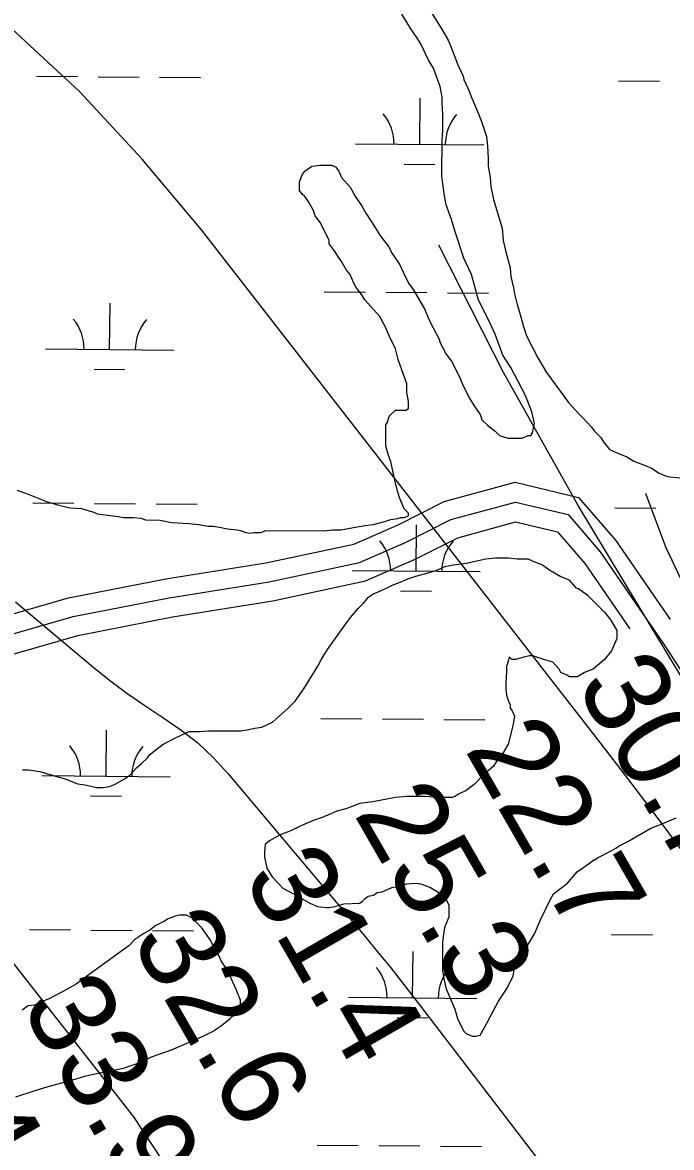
# Model space of a CAD drawing. Extents: x 3271442 to 3309282, y 752266 to 777610.
# Drawn here: x 3294961 to 3295468, y 766109 to 766986 of the extents above; entities that cross this region are included whole.
import ezdxf

# ---------------------------------------------------------------- set-up
doc = ezdxf.new("R2010")
doc.units = 0
for name, color, linetype in [('V-RIVR-RANG', 7, 'Continuous'), ('V-ROAD-CNTR', 7, 'Continuous'), ('V-SITE-VEGE', 7, 'Continuous'), ('V-TOPO-MAJR', 7, 'Continuous'), ('V-TOPO-MINR', 7, 'Continuous'), ('V-WETL-SWMP', 7, 'Continuous')]:
    doc.layers.add(name, color=color, linetype=linetype)

msp = doc.modelspace()

# ---------------------------------------------------------------- linework, layer by layer
at = {"layer": 'V-ROAD-CNTR'}
for points in [[(3294915.24, 766514.03), (3294997.4, 766537.66), (3295073.16, 766552.54), (3295151.09, 766564.93), (3295219.76, 766579.62), (3295254.38, 766594.74), (3295290.18, 766612.76), (3295345.56, 766627.83), (3295395.16, 766616.05), (3295423.81, 766582.73), (3295466.52, 766520.84)], [(3294919.64, 766499.68), (3295000.92, 766523.07), (3295075.79, 766537.77), (3295153.84, 766550.18), (3295224.38, 766565.27), (3295260.76, 766581.16), (3295295.57, 766598.69), (3295345.81, 766612.35), (3295386.96, 766602.58), (3295411.92, 766573.56), (3295461.31, 766501.98), (3295492.8, 766453.65)], [(3294924.03, 766485.34), (3295004.45, 766508.47), (3295078.41, 766523), (3295156.59, 766535.43), (3295229, 766550.92), (3295267.14, 766567.58), (3295300.97, 766584.61), (3295346.06, 766596.87), (3295378.76, 766589.11), (3295400.02, 766564.38), (3295435.03, 766513.66)]]:
    msp.add_lwpolyline(points, dxfattribs=at)
at = {"layer": 'V-SITE-VEGE'}
for points in [[(3295280.55, 766993.54), (3295288.71, 766980.58), (3295293.48, 766972.39), (3295295.52, 766967.62), (3295300.96, 766953.3), (3295305.04, 766944.43), (3295305.71, 766941.7), (3295309.79, 766932.84), (3295311.83, 766927.38), (3295316.6, 766916.47), (3295319.31, 766908.97), (3295323.39, 766897.38), (3295324.06, 766889.88), (3295324.74, 766880.33), (3295324.73, 766874.2), (3295326.08, 766865.33), (3295326.76, 766858.52), (3295328.79, 766848.29), (3295335.59, 766825.79), (3295336.26, 766816.24), (3295338.29, 766807.38), (3295341.69, 766795.11), (3295342.36, 766788.29), (3295344.4, 766779.43), (3295345.08, 766774.65), (3295347.11, 766766.47), (3295349.15, 766760.33), (3295351.87, 766750.11), (3295354.58, 766741.92), (3295359.35, 766732.38), (3295363.43, 766724.87), (3295370.23, 766713.28), (3295387.25, 766690.08), (3295395.42, 766681.21), (3295398.83, 766677.8), (3295404.95, 766670.98), (3295407.68, 766667.56), (3295412.44, 766662.79), (3295414.48, 766659.38), (3295419.25, 766653.24), (3295424.02, 766651.19), (3295432.88, 766647.77), (3295438.33, 766644.36), (3295447.18, 766640.94), (3295451.95, 766638.89), (3295458.09, 766634.79), (3295462.85, 766632.74), (3295466.26, 766632.06), (3295474.44, 766631.37)], [(3295214.21, 766793.2), (3295210.13, 766800.02), (3295207.41, 766804.11), (3295205.37, 766807.52), (3295200.6, 766813.66), (3295200.6, 766816.39), (3295193.8, 766830.03), (3295189.72, 766835.49), (3295188.36, 766839.58), (3295184.27, 766847.08), (3295181.56, 766850.49), (3295179.51, 766852.54), (3295177.47, 766855.27), (3295177.48, 766862.08), (3295179.53, 766867.54), (3295181.58, 766870.26), (3295187.03, 766874.34), (3295193.85, 766875.02), (3295202.71, 766875.01), (3295205.44, 766873.64), (3295208.16, 766870.23), (3295210.2, 766865.46), (3295217.01, 766857.95), (3295221.09, 766850.45), (3295225.85, 766843.63), (3295229.26, 766837.49), (3295236.06, 766827.26), (3295240.15, 766820.44), (3295246.95, 766811.57), (3295249.67, 766806.11), (3295255.8, 766797.24), (3295258.52, 766791.11), (3295262.6, 766782.92), (3295266, 766778.15), (3295274.85, 766763.14), (3295278.93, 766753.59), (3295281.65, 766748.14), (3295286.41, 766739.27), (3295287.09, 766736.54), (3295291.86, 766727.68), (3295295.94, 766722.22), (3295302.06, 766710.62), (3295305.46, 766702.44), (3295310.22, 766692.89), (3295313.63, 766687.43), (3295318.39, 766680.61), (3295319.75, 766676.52), (3295324.52, 766671.74), (3295329.96, 766667.65), (3295333.37, 766664.23), (3295337.46, 766662.87), (3295340.19, 766662.18), (3295351.09, 766662.17), (3295355.86, 766664.21), (3295357.91, 766664.21), (3295359.28, 766666.25), (3295360.65, 766673.75), (3295358.61, 766682.61), (3295353.85, 766695.57), (3295342.29, 766717.4), (3295336.16, 766726.95), (3295330.04, 766743.31), (3295324.6, 766754.91), (3295317.12, 766769.91), (3295314.4, 766779.46), (3295311.69, 766789.69), (3295305.57, 766802.64), (3295298.77, 766823.1), (3295296.06, 766832.65), (3295291.98, 766844.24), (3295290.62, 766851.06), (3295289.27, 766860.6), (3295288.59, 766866.74), (3295288.62, 766894.69), (3295289.31, 766902.19), (3295289.33, 766914.45), (3295288.66, 766923.32), (3295288.66, 766928.09), (3295287.3, 766936.27), (3295281.87, 766950.59), (3295277.78, 766957.41), (3295272.34, 766969.01), (3295268.94, 766974.46), (3295264.18, 766981.29), (3295261.45, 766986.06), (3295257.37, 766992.88)], [(3294957.04, 766621.69), (3294964.54, 766618.95), (3294980.21, 766612.8), (3294989.75, 766610.07), (3294998.61, 766608.01), (3295007.47, 766607.32), (3295014.28, 766605.27), (3295017.01, 766604.58), (3295019.74, 766603.22), (3295025.87, 766602.53), (3295036.1, 766601.15), (3295040.18, 766600.47), (3295047.68, 766600.46), (3295053.82, 766599.77), (3295057.23, 766598.41), (3295068.81, 766598.39), (3295077.67, 766596.34), (3295091.3, 766595.64), (3295098.8, 766594.95), (3295106.3, 766593.58), (3295110.39, 766593.58), (3295115.16, 766592.89), (3295121.29, 766591.52), (3295128.79, 766590.83), (3295131.52, 766590.15), (3295135.61, 766588.78), (3295139.01, 766588.09), (3295141.74, 766588.77), (3295147.19, 766588.77), (3295151.29, 766590.12), (3295196.28, 766590.08), (3295203.09, 766590.75), (3295209.91, 766590.75), (3295216.73, 766592.1), (3295228.32, 766594.13), (3295235.14, 766594.81), (3295244.68, 766597.53), (3295248.77, 766598.89), (3295254.23, 766599.56), (3295256.27, 766600.24), (3295259, 766600.24), (3295262.41, 766601.6), (3295262.41, 766603.64), (3295259.01, 766607.05), (3295255.61, 766615.24), (3295254.25, 766620.01), (3295252.21, 766628.19), (3295248.82, 766643.88), (3295246.78, 766648.65), (3295244.74, 766656.15), (3295244.75, 766665.01), (3295244.76, 766672.51), (3295246.13, 766674.55), (3295247.49, 766679.32), (3295252.27, 766684.09), (3295260.45, 766684.08), (3295262.5, 766685.44), (3295262.5, 766690.9), (3295261.15, 766697.71), (3295261.15, 766704.53), (3295254.36, 766723.62), (3295252.32, 766731.81), (3295247.56, 766741.35), (3295244.84, 766748.18), (3295240.08, 766757.04), (3295235.31, 766762.5), (3295228.5, 766770.01), (3295225.78, 766774.1), (3295221.7, 766779.56), (3295219.66, 766783.65), (3295216.94, 766789.79), (3295214.21, 766793.2)], [(3294974.93, 766402.2), (3294977.66, 766401.52), (3294987.2, 766398.78), (3294994.7, 766396.73), (3295004.24, 766392.63), (3295010.37, 766391.94), (3295019.23, 766389.89), (3295024, 766389.88), (3295029.46, 766390.56), (3295034.23, 766392.6), (3295041.05, 766396.68), (3295045.15, 766399.4), (3295050.61, 766405.53), (3295054.02, 766408.26), (3295058.79, 766413.02), (3295060.16, 766415.06), (3295066.98, 766420.51), (3295071.76, 766423.91), (3295080.62, 766428.68), (3295091.53, 766433.44), (3295096.31, 766433.43), (3295099.71, 766433.43), (3295106.53, 766434.1), (3295131.76, 766434.08), (3295136.53, 766434.75), (3295142.66, 766436.11), (3295148.12, 766436.79), (3295156.3, 766440.87), (3295161.08, 766444.95), (3295168.58, 766451.76), (3295174.04, 766457.21), (3295180.87, 766466.74), (3295184.97, 766473.56), (3295191.79, 766484.46), (3295194.53, 766489.91), (3295199.31, 766497.4), (3295210.91, 766513.75), (3295215.01, 766519.2), (3295218.42, 766523.96), (3295223.2, 766529.41), (3295227.29, 766533.5), (3295231.39, 766538.27), (3295234.12, 766540.31), (3295241.62, 766543.71), (3295246.39, 766545.75), (3295250.49, 766547.79), (3295257.3, 766550.51), (3295262.08, 766552.55), (3295268.22, 766554.59), (3295277.76, 766557.3), (3295284.58, 766559.34), (3295290.72, 766562.06), (3295297.54, 766563.42), (3295307.77, 766564.77), (3295313.22, 766566.13), (3295322.76, 766568.16), (3295330.26, 766568.84), (3295340.49, 766568.83), (3295347.3, 766568.14), (3295355.48, 766568.13), (3295360.25, 766566.08), (3295367.07, 766563.34), (3295371.84, 766559.93), (3295381.37, 766554.47), (3295387.51, 766551.73), (3295392.95, 766545.59), (3295395, 766544.91), (3295401.81, 766540.13), (3295415.43, 766526.48), (3295420.19, 766520.34), (3295424.96, 766512.16), (3295424.95, 766506.02), (3295420.85, 766496.48), (3295415.39, 766489.67), (3295406.52, 766482.18), (3295399.7, 766479.46), (3295394.24, 766476.06), (3295391.52, 766476.06), (3295388.11, 766476.07), (3295386.06, 766477.43), (3295381.29, 766479.48), (3295379.93, 766482.21), (3295375.17, 766487.67), (3295369.72, 766489.04), (3295359.5, 766492.46), (3295356.77, 766492.46), (3295353.36, 766491.78), (3295345.86, 766489.75), (3295343.13, 766489.75), (3295341.09, 766491.8), (3295340.4, 766489.07), (3295339.04, 766484.3), (3295339.03, 766480.21), (3295338.34, 766471.35), (3295338.33, 766466.58), (3295339.01, 766461.81), (3295340.37, 766457.03), (3295341.73, 766454.3), (3295341.73, 766451.58), (3295343.09, 766450.21), (3295345.13, 766445.44)], [(3295345.13, 766445.44), (3295343.76, 766437.94), (3295340.33, 766423.63), (3295335.55, 766415.45), (3295331.46, 766410.69), (3295328.73, 766406.6), (3295320.54, 766399.11), (3295313.72, 766392.3), (3295307.58, 766387.53), (3295302.12, 766384.82), (3295298.71, 766382.77), (3295296.67, 766382.09), (3295284.39, 766382.11), (3295275.53, 766382.8), (3295261.22, 766382.81), (3295252.36, 766382.14), (3295234.63, 766378.75), (3295224.4, 766377.4), (3295213.49, 766373.32), (3295206.67, 766371.28), (3295201.9, 766369.24), (3295195.08, 766366.52), (3295188.94, 766364.48), (3295178.03, 766359.72), (3295171.21, 766356.32), (3295162.34, 766352.92), (3295154.16, 766348.16), (3295150.75, 766345.44), (3295150.06, 766339.31), (3295150.06, 766335.9), (3295152.09, 766327.03), (3295156.18, 766320.21), (3295164.35, 766311.34), (3295173.2, 766306.56), (3295185.46, 766299.73), (3295191.6, 766296.99), (3295198.41, 766296.31), (3295200.46, 766296.31), (3295205.23, 766296.98), (3295212.05, 766299.02), (3295224.32, 766299.69), (3295226.37, 766301.05), (3295228.42, 766303.09), (3295231.14, 766305.13), (3295235.23, 766305.81), (3295237.96, 766307.86), (3295242.05, 766308.53), (3295249.55, 766311.93), (3295253.65, 766312.61), (3295261.15, 766314.65), (3295267.96, 766315.32), (3295272.05, 766314.63), (3295279.55, 766311.9), (3295286.36, 766307.8), (3295291.81, 766302.34), (3295293.85, 766298.25), (3295293.84, 766288.71), (3295291.1, 766281.89), (3295290.42, 766279.17), (3295289.05, 766269.63), (3295289.02, 766247.13), (3295290.38, 766239.63), (3295291.73, 766232.81), (3295298.53, 766217.13), (3295300.57, 766209.63), (3295305.33, 766200.08), (3295307.37, 766198.03), (3295312.15, 766195.98), (3295314.87, 766195.98), (3295318.28, 766196.66), (3295321.7, 766202.79), (3295332.62, 766223.23), (3295339.45, 766233.44), (3295344.24, 766242.98), (3295344.92, 766247.76), (3295346.97, 766252.52), (3295351.75, 766261.38), (3295354.48, 766265.47), (3295360.63, 766275.69), (3295365.41, 766286.59), (3295372.93, 766302.26), (3295375.66, 766307.03), (3295386.57, 766315.2), (3295389.3, 766318.6), (3295394.08, 766324.05), (3295403.63, 766330.86), (3295407.04, 766333.58), (3295407.73, 766333.58), (3295409.77, 766334.94), (3295420.68, 766340.38), (3295424.1, 766342.42), (3295426.82, 766344.47), (3295433.64, 766347.86), (3295439.78, 766351.27), (3295451.38, 766358.07), (3295460.25, 766361.47), (3295471.15, 766366.23)], [(3294961.31, 766403.58), (3294966.08, 766403.58), (3294974.93, 766402.2)], [(3295100.92, 766280.73), (3295093.43, 766288.24), (3295089.34, 766290.29), (3295083.89, 766290.29), (3295080.48, 766289.61), (3295075.02, 766287.57), (3295072.29, 766285.53), (3295065.47, 766282.13), (3295060.7, 766278.73), (3295055.92, 766276.01), (3295049.1, 766271.24), (3295044.32, 766266.48), (3295036.14, 766260.35), (3295029.31, 766255.59), (3295019.08, 766248.1), (3295012.26, 766243.33), (3295003.39, 766236.53), (3294998.62, 766233.81), (3294991.11, 766229.72), (3294987.02, 766227.68), (3294982.25, 766224.96), (3294976.79, 766222.92), (3294970.65, 766220.2), (3294965.88, 766219.52), (3294961.11, 766216.12)], [(3294956.26, 766148.64), (3294970.58, 766153.4), (3294981.49, 766156.79), (3294999.9, 766161.55), (3295010.81, 766164.94), (3295029.22, 766169.01), (3295040.13, 766171.05), (3295053.77, 766175.81), (3295061.96, 766179.89), (3295077.64, 766185.32), (3295102.87, 766196.2), (3295109.69, 766199.61), (3295116.51, 766204.37), (3295123.34, 766209.81), (3295129.48, 766215.26), (3295131.53, 766217.98), (3295131.53, 766224.12), (3295128.13, 766232.31), (3295121.33, 766247.31), (3295116.57, 766254.13), (3295114.53, 766258.9), (3295109.76, 766267.09), (3295107.72, 766271.18), (3295105, 766275.27), (3295100.92, 766280.73)]]:
    msp.add_lwpolyline(points, dxfattribs=at)
at = {"layer": 'V-TOPO-MAJR'}
for points in [[(3295685.65, 766055.28), (3295639.02, 766117.6), (3295592.8, 766180.23), (3295546.86, 766243.07), (3295497.04, 766311.7), (3295476.08, 766340.27), (3295454.93, 766368.7), (3295433.5, 766396.92), (3295411.89, 766425), (3295101.12, 766824.58), (3295054.76, 766879.8), (3295005.88, 766932.49), (3294953.2, 766981.39), (3294898, 767027.76), (3294783.75, 767116.67), (3294318.83, 767453.55)], [(3294956, 766534.7), (3295016.04, 766484.18), (3295029.26, 766473.54), (3295042.78, 766463.3), (3295056.73, 766453.68), (3295070.98, 766444.45), (3295084.91, 766434.91), (3295098.14, 766424.55), (3295110.31, 766412.98), (3295121.78, 766400.59), (3295228.14, 766274.08), (3295238.42, 766261.68), (3295248.58, 766249.2), (3295258.58, 766236.57), (3295268.45, 766223.86), (3295551.72, 765854.15)]]:
    msp.add_lwpolyline(points, dxfattribs=at)
at = {"layer": 'V-TOPO-MINR'}
for points in [[(3293748.46, 767626.29), (3294488.88, 766846.38), (3295047.94, 766133.04), (3295404.19, 765592.84)], [(3295785.83, 766046.29), (3295551.96, 766359.88), (3295535.35, 766382.84), (3295519.21, 766406.12), (3295503.75, 766429.86), (3295488.76, 766453.91), (3295394.85, 766609.61), (3295336.61, 766713.32), (3295286.09, 766812.71)], [(3296007.42, 765885.58), (3295718.41, 766211.75), (3295688.82, 766245.9), (3295659.73, 766280.46), (3295631.41, 766315.65), (3295603.59, 766351.26), (3295561.63, 766406.21), (3295555.33, 766414.76), (3295549.21, 766423.44), (3295543.4, 766432.32), (3295537.77, 766441.34), (3295503.29, 766498.72), (3295482.27, 766537.25), (3295463.47, 766576.72), (3295448, 766617.62), (3295447.58, 766618.97)]]:
    msp.add_lwpolyline(points, dxfattribs=at)
at = {"layer": 'V-WETL-SWMP'}
for p, q in [((3294972.3, 766944.41), (3295004.3, 766944.15)), ((3295020.3, 766944.02), (3295052.3, 766943.75)), ((3295068.3, 766943.62), (3295100.3, 766943.36)), ((3295426.2, 766940.67), (3295458.19, 766940.41)), ((3295271.19, 766891.2), (3295271.49, 766927.2)), ((3295221.19, 766891.62), (3295321.19, 766890.79)), ((3295259.06, 766875.87), (3295283.06, 766875.68)), ((3295196.83, 766776.38), (3295228.83, 766776.12)), ((3295244.83, 766775.99), (3295276.83, 766775.72)), ((3295292.83, 766775.59), (3295324.83, 766775.33)), ((3295029.39, 766731.33), (3295029.69, 766767.33)), ((3294979.4, 766731.74), (3295079.39, 766730.92)), ((3295017.27, 766716), (3295041.27, 766715.8)), ((3294969.56, 766611.75), (3295001.56, 766611.48)), ((3295017.56, 766611.35), (3295049.56, 766611.09)), ((3295065.56, 766610.96), (3295097.56, 766610.69)), ((3295423.46, 766608.01), (3295455.45, 766607.74)), ((3295268.45, 766558.54), (3295268.75, 766594.54)), ((3295218.45, 766558.95), (3295318.45, 766558.13)), ((3295256.32, 766543.21), (3295280.32, 766543.01)), ((3295194.09, 766443.72), (3295226.09, 766443.45)), ((3295242.09, 766443.32), (3295274.09, 766443.06)), ((3295290.09, 766442.93), (3295322.09, 766442.66)), ((3295026.65, 766398.67), (3295026.95, 766434.66)), ((3294976.65, 766399.08), (3295076.65, 766398.25)), ((3295014.53, 766383.33), (3295038.53, 766383.14)), ((3294966.82, 766279.08), (3294998.82, 766278.82)), ((3295014.82, 766278.69), (3295046.82, 766278.42)), ((3295062.82, 766278.29), (3295094.82, 766278.03)), ((3295420.71, 766275.35), (3295452.71, 766275.08)), ((3295265.71, 766225.88), (3295266.01, 766261.88)), ((3295215.71, 766226.29), (3295315.71, 766225.47)), ((3295253.58, 766210.55), (3295277.58, 766210.35)), ((3295191.35, 766111.05), (3295223.35, 766110.79)), ((3295239.35, 766110.66), (3295271.35, 766110.4)), ((3295287.35, 766110.26), (3295319.35, 766110))]:
    msp.add_line(p, q, dxfattribs=at)
for centre, start, end in [((3295215.95, 766892.13), 358.75626, 40.29992), ((3295326.44, 766891.22), 138.75625, 180.29991), ((3294974.16, 766732.26), 358.75626, 40.29992), ((3295084.64, 766731.35), 138.75625, 180.29991), ((3295213.21, 766559.47), 358.75626, 40.29992), ((3295323.7, 766558.56), 138.75625, 180.29991), ((3294971.42, 766399.6), 358.75626, 40.29992), ((3295081.9, 766398.69), 138.75625, 180.29991), ((3295210.47, 766226.81), 358.75626, 40.29992), ((3295320.96, 766225.9), 138.75625, 180.29991)]:
    msp.add_arc(centre, 35.25, start, end, dxfattribs=at)

# ---------------------------------------------------------------- texts
at = {"layer": 'V-RIVR-RANG'}
for s, p in [('30.7', (3295392.33, 766469.79)), ('22.7', (3295305.8, 766419.67)), ('25.3', (3295219.26, 766369.55)), ('31.4', (3295132.73, 766319.43)), ('32.6', (3295045.28, 766270.91)), ('33.9', (3294959.54, 766219.41)), ('34.3', (3294873.13, 766169.06))]:
    msp.add_text(s, height=67, rotation=299.93833, dxfattribs=at).set_placement(p)

doc.saveas('drawing.dxf')
